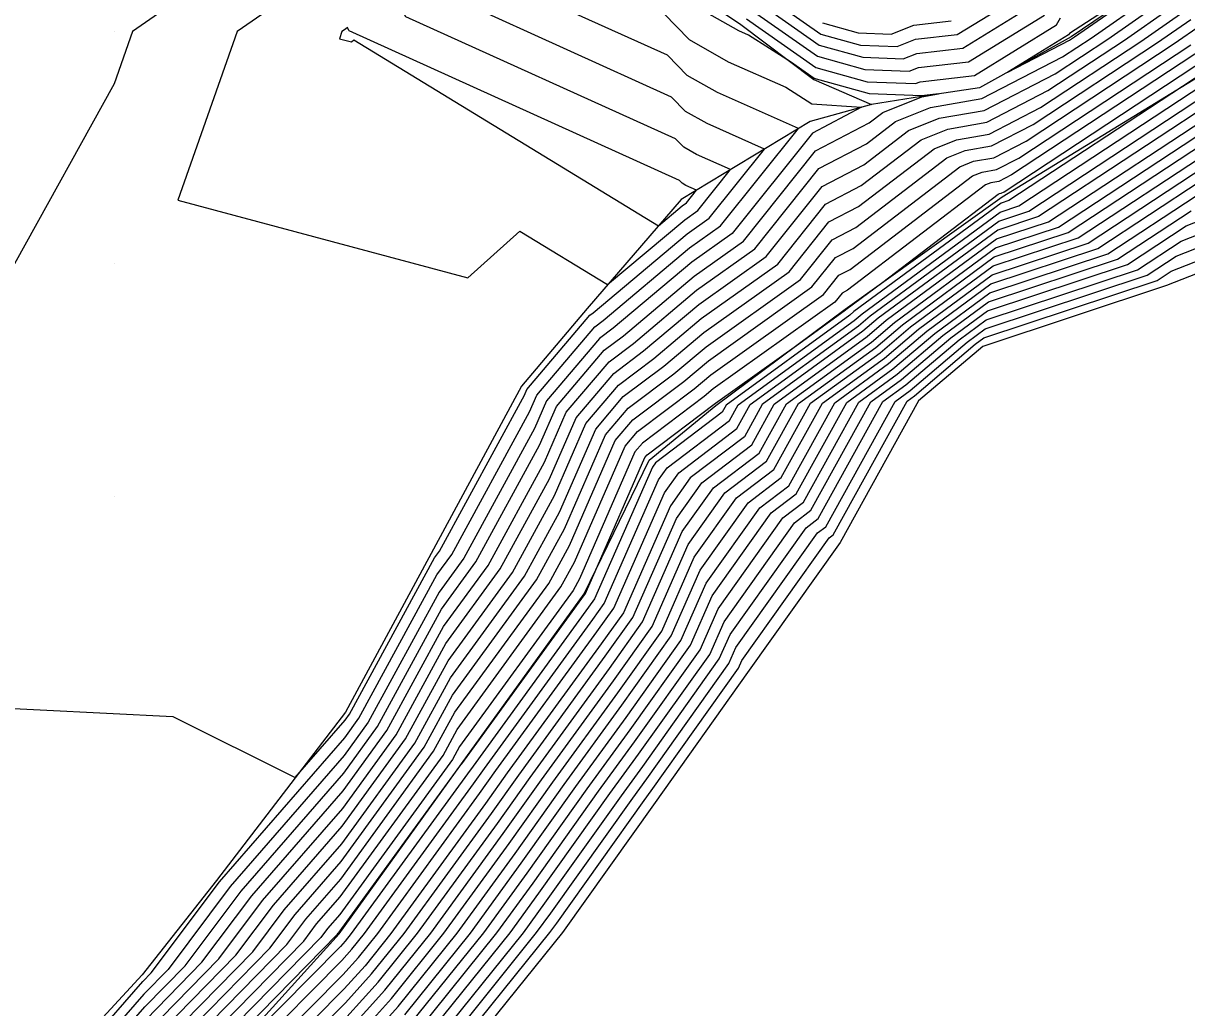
# Model space of a CAD drawing. Extents: x 2188792 to 2191981, y 386090 to 389710.
# Drawn here: x 2189506.3 to 2189556.4, y 387148.1 to 387190.5 of the extents above; entities that cross this region are included whole.
import ezdxf

# ---------------------------------------------------------------- set-up
doc = ezdxf.new("R2010")
doc.units = 0
for name, color, linetype in [('DTM Contours Major', 7, 'Continuous'), ('DTM Contours Minor', 7, 'Continuous'), ('Exist DTM QL2 LIDAR Elevation Point', 7, 'Continuous'), ('PH Exist DTM Breakline', 7, 'Continuous')]:
    doc.layers.add(name, color=color, linetype=linetype)

msp = doc.modelspace()

# ---------------------------------------------------------------- linework, layer by layer
at = {"layer": 'DTM Contours Major'}
for points in [[(2189534.777, 387182.037), (2189535.341, 387182.44), (2189536.749, 387184.2), (2189535.287, 387184.849), (2189534.737, 387185.16), (2189534.383, 387185.525), (2189522.78, 387190.776), (2189522.486, 387191.296), (2189521.361, 387194.279), (2189519.306, 387192.771), (2189515.515, 387190.139), (2189512.958, 387182.878), (2189525.449, 387179.546), (2189527.68, 387181.554), (2189531.461, 387179.248), (2189534.777, 387182.037)], [(2189511.575, 387147.603), (2189513.997, 387150.075), (2189516.144, 387152.931), (2189520.077, 387157.458), (2189521.962, 387160.049), (2189524.401, 387164.533), (2189526.315, 387167.161), (2189528.739, 387171.611), (2189529.677, 387173.759), (2189531.519, 387175.924), (2189532.574, 387176.719), (2189535.288, 387179.003), (2189537.799, 387180.792), (2189540.558, 387184.242), (2189542.605, 387185.309), (2189543.857, 387186.266), (2189545.361, 387186.871), (2189547.567, 387187.254), (2189551.035, 387189.046), (2189552.275, 387189.862), (2189554.789, 387191.617), (2189557.518, 387193.857)], [(2189511.792, 387144.858), (2189517.648, 387150.835), (2189518.468, 387151.927), (2189519.971, 387153.656), (2189523.971, 387159.157), (2189524.886, 387160.838), (2189528.928, 387166.387), (2189529.819, 387168.023), (2189531.79, 387172.538), (2189532.544, 387173.423), (2189534.747, 387175.083), (2189535.8, 387175.969), (2189540.256, 387179.145), (2189541.27, 387180.413), (2189542.023, 387180.805), (2189546.618, 387184.316), (2189547.216, 387184.557), (2189548.092, 387184.709), (2189549.47, 387185.421), (2189555.851, 387189.622), (2189557.005, 387190.428)], [(2189537.437, 387190.692), (2189540.422, 387188.599), (2189542.637, 387187.982), (2189544.706, 387187.904), (2189544.907, 387187.982), (2189547.247, 387188.249)], [(2189547.247, 387188.249), (2189550.783, 387190.424), (2189550.96, 387190.732)], [(2189512.412, 387142.468), (2189520.012, 387150.15), (2189520.448, 387150.634), (2189520.993, 387151.312), (2189525.689, 387157.764), (2189526.159, 387158.424), (2189530.822, 387164.834), (2189531.312, 387165.521), (2189533.649, 387170.839), (2189534.02, 387171.36), (2189536.708, 387173.402), (2189537.077, 387174.069), (2189542.073, 387177.703), (2189542.412, 387177.991), (2189548.354, 387182.372), (2189549.163, 387182.64), (2189558.723, 387188.927)], [(2189520.29, 387147.119), (2189521.87, 387148.873), (2189523.844, 387151.327), (2189526.968, 387155.621), (2189528.614, 387157.932), (2189531.718, 387162.197), (2189533.376, 387164.526), (2189534.931, 387168.065), (2189536.511, 387170.284), (2189538.3, 387171.642), (2189539.676, 387174.128), (2189543.001, 387176.546), (2189544.152, 387177.522), (2189548.106, 387180.438), (2189551.29, 387181.491), (2189557.652, 387185.675)], [(2189523.293, 387147.112), (2189526.694, 387151.342), (2189528.248, 387153.478), (2189531.069, 387157.44), (2189532.613, 387159.561), (2189535.441, 387163.531), (2189536.214, 387165.292), (2189539.003, 387169.207), (2189539.893, 387169.883), (2189542.275, 387174.187), (2189543.929, 387175.389), (2189545.891, 387177.054), (2189547.858, 387178.504), (2189553.416, 387180.342), (2189556.581, 387182.424)]]:
    msp.add_lwpolyline(points, dxfattribs=at)
at = {"layer": 'DTM Contours Minor'}
for points in [[(2189527.986, 387174.737), (2189530.699, 387177.925), (2189530.835, 387178.028), (2189534.879, 387181.431), (2189535.833, 387182.11), (2189538.211, 387185.083), (2189535.74, 387186.179), (2189534.813, 387186.705), (2189534.213, 387187.322), (2189525.232, 387191.386), (2189524.657, 387192.405), (2189522.456, 387198.244), (2189518.432, 387195.291), (2189511.01, 387190.139), (2189510.218, 387187.889), (2189505.93, 387180.138)], [(2189511.619, 387147.054), (2189514.727, 387150.227), (2189516.609, 387152.73), (2189520.056, 387156.697), (2189522.364, 387159.871), (2189524.498, 387163.794), (2189526.838, 387167.006), (2189528.955, 387170.894), (2189530.099, 387173.515), (2189531.724, 387175.424), (2189533.009, 387176.392), (2189535.391, 387178.396), (2189538.29, 387180.463), (2189540.7, 387183.476), (2189542.488, 387184.408), (2189544.409, 387185.876), (2189545.732, 387186.408), (2189547.672, 387186.745), (2189550.722, 387188.321), (2189552.99, 387189.814), (2189555.233, 387191.379), (2189557.666, 387193.377)], [(2189511.662, 387146.505), (2189515.458, 387150.379), (2189517.074, 387152.529), (2189520.035, 387155.937), (2189522.765, 387159.692), (2189524.595, 387163.055), (2189527.36, 387166.851), (2189529.171, 387170.176), (2189530.522, 387173.271), (2189531.929, 387174.924), (2189533.443, 387176.065), (2189535.493, 387177.789), (2189538.782, 387180.133), (2189540.843, 387182.71), (2189542.372, 387183.507), (2189544.962, 387185.486), (2189546.103, 387185.945), (2189547.777, 387186.236), (2189550.409, 387187.596), (2189553.705, 387189.766), (2189555.676, 387191.141), (2189557.814, 387192.897)], [(2189509.227, 387146.702), (2189511.445, 387149.25), (2189511.807, 387149.619), (2189514.75, 387153.534), (2189520.141, 387159.738), (2189520.756, 387160.584), (2189524.11, 387166.75), (2189524.747, 387167.625), (2189528.091, 387173.764), (2189528.409, 387174.493), (2189530.904, 387177.425), (2189531.27, 387177.701), (2189534.981, 387180.824), (2189536.324, 387181.781), (2189539.672, 387185.966), (2189536.194, 387187.51), (2189534.888, 387188.25), (2189534.043, 387189.118), (2189527.685, 387191.996)], [(2189511.705, 387145.956), (2189516.188, 387150.531), (2189517.539, 387152.329), (2189520.014, 387155.177), (2189523.167, 387159.514), (2189524.692, 387162.316), (2189527.883, 387166.696), (2189529.387, 387169.458), (2189530.945, 387173.026), (2189532.134, 387174.424), (2189533.878, 387175.738), (2189535.595, 387177.183), (2189539.273, 387179.804), (2189540.985, 387181.944), (2189542.256, 387182.606), (2189545.514, 387185.096), (2189546.474, 387185.482), (2189547.882, 387185.727), (2189550.096, 387186.871), (2189554.42, 387189.718), (2189556.119, 387190.903), (2189557.962, 387192.417)], [(2189554.226, 387191.939), (2189551.336, 387190.058), (2189551.305, 387190.005), (2189548.69, 387188.397), (2189551.348, 387189.771), (2189551.559, 387189.91), (2189554.346, 387191.854)], [(2189538.353, 387191.639), (2189540.641, 387190.034), (2189542.34, 387189.561), (2189543.927, 387189.501), (2189544.708, 387189.806), (2189546.503, 387190.011)], [(2189546.503, 387190.011), (2189549.217, 387191.679)], [(2189509.677, 387146.021), (2189511.532, 387148.152), (2189513.267, 387149.923), (2189515.679, 387153.132), (2189520.098, 387158.218), (2189521.56, 387160.227), (2189524.304, 387165.272), (2189525.792, 387167.315), (2189528.523, 387172.329), (2189529.254, 387174.004), (2189531.314, 387176.424), (2189532.139, 387177.046), (2189535.186, 387179.61), (2189537.307, 387181.122), (2189540.415, 387185.007), (2189542.721, 387186.209), (2189543.305, 387186.655), (2189544.99, 387187.334), (2189545.709, 387187.458), (2189544.974, 387187.375), (2189544.966, 387187.372), (2189542.736, 387187.456), (2189540.348, 387188.121), (2189539.334, 387188.833), (2189537.518, 387189.987), (2189537.102, 387190.172), (2189535.038, 387191.341)], [(2189537.742, 387191.008), (2189540.495, 387189.078), (2189542.538, 387188.508), (2189544.447, 387188.437), (2189544.841, 387188.59), (2189546.999, 387188.836)], [(2189538.048, 387191.324), (2189540.568, 387189.556), (2189542.439, 387189.035), (2189544.187, 387188.969), (2189544.774, 387189.198), (2189546.751, 387189.423)], [(2189546.751, 387189.423), (2189549.739, 387191.261)], [(2189533.874, 387190.915), (2189534.963, 387189.795), (2189536.648, 387188.841), (2189539.128, 387187.74), (2189540.248, 387187.028), (2189542.393, 387186.879), (2189540.273, 387185.773), (2189536.816, 387181.451), (2189535.084, 387180.217), (2189531.705, 387177.373), (2189531.109, 387176.925), (2189528.831, 387174.248), (2189528.307, 387173.047), (2189525.27, 387167.47), (2189524.207, 387166.011), (2189521.158, 387160.406), (2189520.12, 387158.978), (2189515.215, 387153.333), (2189512.537, 387149.771), (2189511.489, 387148.701), (2189509.452, 387146.362)], [(2189511.749, 387145.407), (2189516.918, 387150.683), (2189518.004, 387152.128), (2189519.992, 387154.417), (2189523.569, 387159.335), (2189524.789, 387161.577), (2189528.405, 387166.542), (2189529.603, 387168.741), (2189531.368, 387172.782), (2189532.339, 387173.924), (2189534.313, 387175.41), (2189535.697, 387176.576), (2189539.764, 387179.474), (2189541.128, 387181.178), (2189542.139, 387181.706), (2189546.066, 387184.706), (2189546.845, 387185.02), (2189547.987, 387185.218), (2189549.783, 387186.146), (2189555.136, 387189.67), (2189556.562, 387190.666)], [(2189540.715, 387190.513), (2189542.241, 387190.088), (2189543.667, 387190.034), (2189544.641, 387190.414), (2189546.255, 387190.598)], [(2189546.999, 387188.836), (2189550.261, 387190.842)], [(2189534.675, 387182.644), (2189534.85, 387182.769), (2189535.287, 387183.316), (2189534.833, 387183.518), (2189534.662, 387183.614), (2189534.552, 387183.728), (2189520.327, 387190.166), (2189520.314, 387190.188), (2189520.267, 387190.314), (2189520.18, 387190.25), (2189520.02, 387190.139), (2189519.912, 387189.833), (2189520.439, 387189.692), (2189520.533, 387189.777), (2189533.644, 387181.777), (2189534.675, 387182.644)], [(2189511.835, 387144.31), (2189518.378, 387150.988), (2189518.933, 387151.726), (2189519.95, 387152.896), (2189524.373, 387158.978), (2189524.983, 387160.099), (2189529.451, 387166.232), (2189530.035, 387167.306), (2189532.213, 387172.293), (2189532.749, 387172.923), (2189535.182, 387174.756), (2189535.902, 387175.362), (2189540.747, 387178.815), (2189541.413, 387179.647), (2189541.906, 387179.904), (2189547.171, 387183.926), (2189547.587, 387184.094), (2189548.197, 387184.2), (2189549.157, 387184.696), (2189556.566, 387189.574)], [(2189557.281, 387189.527), (2189548.844, 387183.971), (2189548.302, 387183.691), (2189547.958, 387183.631), (2189547.723, 387183.536), (2189541.79, 387179.004), (2189541.555, 387178.881), (2189541.239, 387178.486), (2189536.004, 387174.755), (2189535.617, 387174.429), (2189532.954, 387172.423), (2189532.636, 387172.049), (2189530.251, 387166.588), (2189529.973, 387166.078), (2189525.08, 387159.36), (2189524.775, 387158.8), (2189519.929, 387152.136), (2189519.398, 387151.525), (2189519.108, 387151.14), (2189511.879, 387143.761)], [(2189558.712, 387189.431), (2189556.204, 387187.779), (2189548.738, 387182.869), (2189548.404, 387182.759), (2189542.065, 387178.084), (2189541.887, 387177.934), (2189536.557, 387174.057), (2189536.389, 387173.754), (2189533.522, 387171.576), (2189533.392, 387171.394), (2189530.899, 387165.72), (2189530.643, 387165.361), (2189525.668, 387158.523), (2189525.433, 387158.193), (2189520.423, 387151.309), (2189520.164, 387150.986), (2189519.956, 387150.756), (2189513.547, 387144.277)], [(2189525.177, 387158.621), (2189525.177, 387158.621), (2189530.464, 387165.888), (2189530.486, 387165.919), (2189530.918, 387166.902), (2189533.058, 387171.804), (2189533.159, 387171.923), (2189536.051, 387174.102), (2189536.107, 387174.148), (2189539.687, 387176.7), (2189541.702, 387178.165), (2189541.717, 387178.178), (2189543.302, 387179.347), (2189548.275, 387183.146), (2189548.329, 387183.168), (2189548.408, 387183.182), (2189548.531, 387183.246), (2189557.997, 387189.479)], [(2189512.976, 387142.376), (2189520.067, 387149.543), (2189520.733, 387150.282), (2189521.563, 387151.315), (2189525.944, 387157.336), (2189526.65, 387158.326), (2189531.001, 387164.306), (2189531.724, 387165.322), (2189533.905, 387170.284), (2189534.518, 387171.145), (2189537.026, 387173.05), (2189537.596, 387174.081), (2189542.258, 387177.471), (2189542.76, 387177.897), (2189548.304, 387181.985), (2189549.589, 387182.41), (2189558.509, 387188.277)], [(2189558.295, 387187.626), (2189550.014, 387182.18), (2189548.255, 387181.598), (2189543.108, 387177.803), (2189542.444, 387177.24), (2189538.116, 387174.092), (2189537.345, 387172.698), (2189535.017, 387170.93), (2189534.162, 387169.729), (2189532.137, 387165.123), (2189531.18, 387163.779), (2189527.141, 387158.228), (2189526.2, 387156.907), (2189522.133, 387151.318), (2189521.017, 387149.929), (2189520.123, 387148.937), (2189513.54, 387142.284)], [(2189514.104, 387142.191), (2189520.179, 387148.331), (2189521.302, 387149.577), (2189522.703, 387151.321), (2189526.456, 387156.478), (2189527.632, 387158.129), (2189531.359, 387163.252), (2189532.55, 387164.924), (2189534.418, 387169.175), (2189535.515, 387170.714), (2189537.663, 387172.346), (2189538.636, 387174.104), (2189542.63, 387177.009), (2189543.456, 387177.71), (2189548.205, 387181.212), (2189550.439, 387181.95), (2189558.081, 387186.976)], [(2189520.234, 387147.725), (2189521.586, 387149.225), (2189523.273, 387151.324), (2189526.712, 387156.05), (2189528.123, 387158.031), (2189531.539, 387162.725), (2189532.963, 387164.725), (2189534.675, 387168.62), (2189536.013, 387170.499), (2189537.982, 387171.994), (2189539.156, 387174.116), (2189542.815, 387176.777), (2189543.804, 387177.616), (2189548.155, 387180.825), (2189550.864, 387181.721), (2189557.866, 387186.326)], [(2189520.345, 387146.513), (2189522.155, 387148.521), (2189524.414, 387151.33), (2189527.224, 387155.193), (2189529.105, 387157.834), (2189531.897, 387161.67), (2189533.789, 387164.327), (2189535.188, 387167.511), (2189537.01, 387170.068), (2189538.619, 387171.291), (2189540.195, 387174.139), (2189543.186, 387176.315), (2189544.499, 387177.429), (2189548.056, 387180.051), (2189551.715, 387181.261), (2189557.438, 387185.025)], [(2189520.401, 387145.907), (2189522.439, 387148.169), (2189524.984, 387151.333), (2189527.48, 387154.764), (2189529.596, 387157.735), (2189532.076, 387161.143), (2189534.202, 387164.128), (2189535.445, 387166.956), (2189537.508, 387169.853), (2189538.937, 387170.939), (2189540.715, 387174.151), (2189543.372, 387176.083), (2189544.847, 387177.335), (2189548.007, 387179.664), (2189552.14, 387181.031), (2189557.224, 387184.375)], [(2189522.724, 387147.816), (2189525.554, 387151.336), (2189527.736, 387154.336), (2189530.087, 387157.637), (2189532.255, 387160.616), (2189534.615, 387163.929), (2189535.701, 387166.401), (2189538.006, 387169.638), (2189539.256, 387170.587), (2189541.235, 387174.163), (2189543.557, 387175.852), (2189545.195, 387177.241), (2189547.957, 387179.278), (2189552.566, 387180.802), (2189557.01, 387183.724)], [(2189523.008, 387147.464), (2189526.124, 387151.339), (2189527.992, 387153.907), (2189530.578, 387157.538), (2189532.434, 387160.089), (2189535.028, 387163.73), (2189535.958, 387165.847), (2189538.505, 387169.422), (2189539.574, 387170.235), (2189541.755, 387174.175), (2189543.743, 387175.621), (2189545.543, 387177.147), (2189547.907, 387178.891), (2189552.991, 387180.572), (2189556.795, 387183.074)], [(2189523.577, 387146.76), (2189527.264, 387151.345), (2189528.504, 387153.05), (2189531.561, 387157.341), (2189532.792, 387159.034), (2189535.854, 387163.332), (2189536.471, 387164.737), (2189539.501, 387168.992), (2189540.211, 387169.531), (2189542.794, 387174.198), (2189544.114, 387175.158), (2189546.238, 387176.96), (2189547.808, 387178.117), (2189553.842, 387180.112), (2189556.367, 387181.773), (2189559.518, 387183.009)], [(2189523.861, 387146.408), (2189527.834, 387151.349), (2189528.76, 387152.621), (2189532.052, 387157.243), (2189532.971, 387158.507), (2189536.267, 387163.133), (2189536.728, 387164.182), (2189540, 387168.776), (2189540.53, 387169.179), (2189543.314, 387174.21), (2189544.3, 387174.927), (2189546.586, 387176.866), (2189547.758, 387177.731), (2189554.267, 387179.883), (2189556.153, 387181.123), (2189559.572, 387182.464)], [(2189524.146, 387146.055), (2189528.404, 387151.352), (2189529.016, 387152.193), (2189532.543, 387157.144), (2189533.151, 387157.98), (2189536.68, 387162.934), (2189536.984, 387163.628), (2189540.498, 387168.561), (2189540.848, 387168.827), (2189543.834, 387174.222), (2189544.485, 387174.696), (2189546.934, 387176.773), (2189547.709, 387177.344), (2189554.692, 387179.653), (2189555.938, 387180.473), (2189559.626, 387181.919)], [(2189524.43, 387145.703), (2189528.974, 387151.355), (2189529.272, 387151.764), (2189533.034, 387157.046), (2189533.33, 387157.452), (2189537.093, 387162.736), (2189537.241, 387163.073), (2189540.996, 387168.346), (2189541.167, 387168.475), (2189544.354, 387174.234), (2189544.671, 387174.464), (2189547.282, 387176.679), (2189547.659, 387176.957), (2189555.118, 387179.423), (2189555.724, 387179.822), (2189559.679, 387181.373)], [(2189501.307, 387161.227), (2189512.737, 387160.662), (2189518.013, 387158.025), (2189520.162, 387160.498), (2189520.354, 387160.763), (2189524.013, 387167.489), (2189524.224, 387167.779), (2189527.875, 387174.482), (2189527.986, 387174.737)], [(2189511.922, 387143.212), (2189519.838, 387151.292), (2189519.863, 387151.324), (2189519.908, 387151.376), (2189525.145, 387158.578), (2189525.177, 387158.621)]]:
    msp.add_lwpolyline(points, dxfattribs=at)
at = {"layer": 'Exist DTM QL2 LIDAR Elevation Point'}
for p, q in [((2189510.218, 387190.139), (2189510.218, 387190.139)), ((2189520.219, 387190.139), (2189520.219, 387190.139)), ((2189510.218, 387180.138), (2189510.218, 387180.138)), ((2189510.218, 387170.137), (2189510.218, 387170.137))]:
    msp.add_line(p, q, dxfattribs=at)
at = {"layer": 'PH Exist DTM Breakline'}
for points in [[(2189554.922, 387213.629), (2189546.806, 387210.464), (2189543.561, 387209.178), (2189541.176, 387208.007), (2189537.756, 387205.62), (2189534.218, 387202.323), (2189532.347, 387198.488), (2189532.134, 387196.222), (2189533.633, 387193.475), (2189535.065, 387191.882), (2189537.193, 387190.44), (2189540.342, 387188.075), (2189542.823, 387186.996)], [(2189557.007, 387195.514), (2189554.296, 387191.881), (2189551.413, 387189.919), (2189547.472, 387187.716), (2189544.976, 387187.351), (2189542.823, 387186.996), (2189540.18, 387186.273), (2189534.628, 387182.918), (2189530.577, 387178.222), (2189527.758, 387174.869), (2189523.965, 387167.856), (2189520.172, 387160.844), (2189514.617, 387153.591), (2189511.423, 387149.539), (2189509.05, 387146.97)], [(2189511.975, 387142.54), (2189519.906, 387151.306), (2189525.176, 387158.622), (2189530.447, 387165.937), (2189533.254, 387171.691), (2189536.124, 387174.047), (2189541.684, 387178.187), (2189548.439, 387183.031), (2189558.886, 387189.419), (2189561.946, 387190.951), (2189569.457, 387193.841), (2189575.705, 387193.645), (2189585.277, 387191.182), (2189591.774, 387188.584), (2189597.589, 387184.556), (2189603.403, 387180.528), (2189609.607, 387176.686), (2189615.812, 387172.843), (2189624.279, 387168.431), (2189632.746, 387164.019), (2189638.291, 387161.19), (2189646.518, 387154.892), (2189653.277, 387144.431)], [(2189559.73, 387180.856), (2189555.521, 387179.205), (2189547.612, 387176.59), (2189544.847, 387174.245), (2189541.469, 387168.141), (2189537.484, 387162.547), (2189533.5, 387156.952), (2189529.515, 387151.358), (2189524.7, 387145.369)]]:
    msp.add_lwpolyline(points, dxfattribs=at)

doc.saveas('drawing.dxf')
